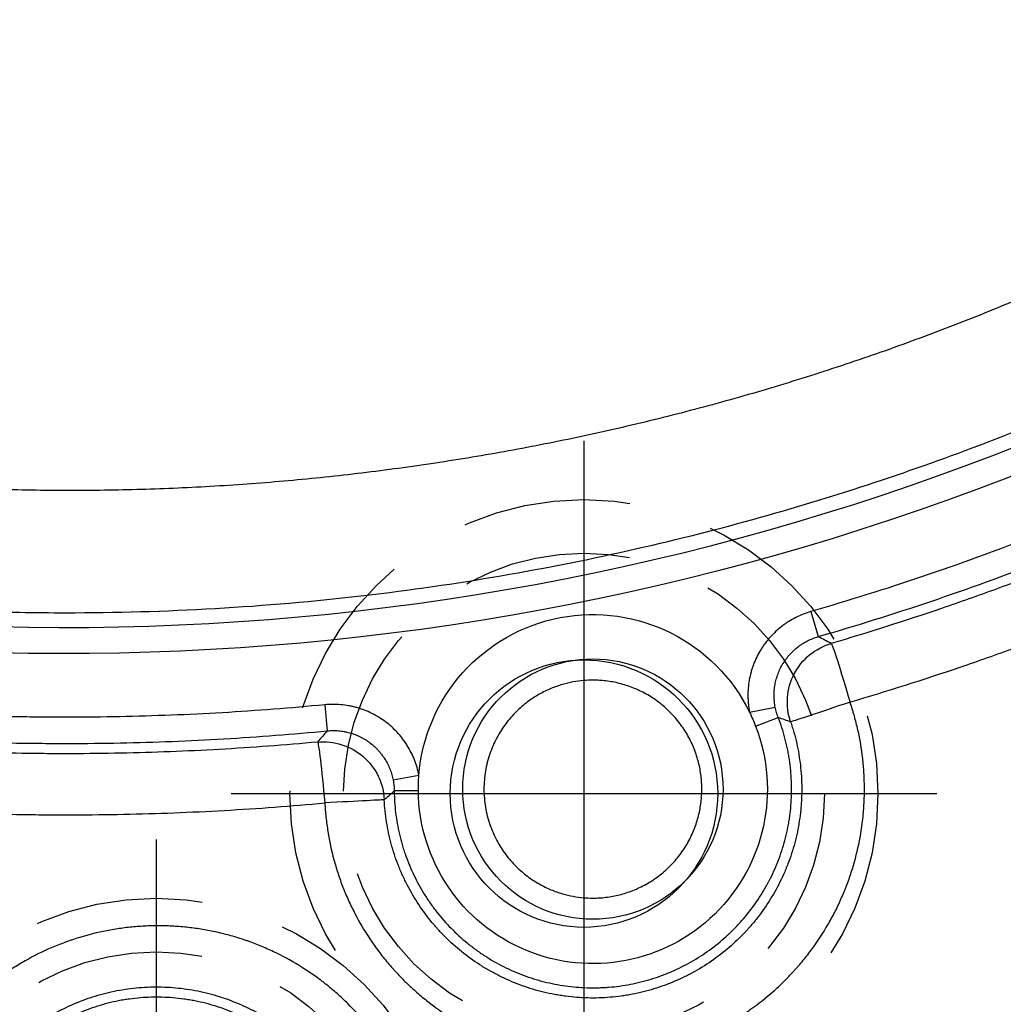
# Model space of a CAD drawing. Extents: x 2651 to 7771, y -1163 to 1075.
# Tile 320 of 490: x 5264 to 5279, y 88 to 102. Entities that reach past the tile are written whole.
import ezdxf

# ---------------------------------------------------------------- set-up
doc = ezdxf.new("R2010")
doc.units = 0
doc.header["$LTSCALE"] = 10
doc.linetypes.add('CENTER', pattern=[2, 1.25, -0.25, 0.25, -0.25])
doc.linetypes.add('HIDDEN', pattern=[0.375, 0.25, -0.125])
doc.layers.get('0').update_dxf_attribs({"linetype": 'CONTINUOUS'})
doc.layers.get('Defpoints').update_dxf_attribs({"linetype": 'CONTINUOUS'})
for name, color, linetype in [('1', 7, 'CONTINUOUS'), ('CEN', 1, 'CENTER'), ('DIM', 3, 'CONTINUOUS'), ('HIDDEN', 6, 'HIDDEN'), ('PART', 7, 'CONTINUOUS')]:
    doc.layers.add(name, color=color, linetype=linetype)
doc.styles.get("Standard").update_dxf_attribs({"font": 'romans.shx'})
doc.dimstyles.new('MM& INCH5', dxfattribs={"dimtxt": 5, "dimasz": 2.5, "dimexe": 1, "dimexo": 0.5, "dimtad": 0, "dimrnd": 1.38778e-17, "dimzin": 9, "dimdsep": 46, "dimtxsty": 'Standard', "dimblk": 'CLOSED', "dimcen": 0, "dimclrd": 3, "dimclre": 3, "dimclrt": 3, "dimazin": 2, "dimtfac": 0.75, "dimtofl": 0, "dimtmove": 0, "dimatfit": 3, "dimfxl": 0, "dimtolj": 1, "dimarcsym": 0})

# ---------------------------------------------------------------- blocks, each defined once
blk = doc.blocks.new('DFSF')
at = {"layer": '1', "color": 252, "linetype": 'Continuous'}
for p, q in [((1274.767, 525.024), (1274.875, 524.651)), ((1267.55, 523.64), (1267.587, 523.253)), ((1273.857, 523.528), (1274.238, 523.604)), ((1273.946, 523.323), (1274.282, 523.453)), ((1268.947, 522.592), (1268.566, 522.52)), ((1268.939, 522.363), (1268.581, 522.36))]:
    blk.add_line(p, q, dxfattribs=at)
at = {"layer": '1', "color": 7, "linetype": 'Continuous'}
blk.add_circle((1271.53, 522.388), 1.932, dxfattribs=at)
at = {"layer": '1', "color": 252, "linetype": 'Continuous'}
blk.add_arc((1263.706, 563.151), 38.363, 263.8121, 306.4003, dxfattribs=at)
at = {"layer": '1', "color": 110, "linetype": 'Continuous', "extrusion": (0, 0, -1)}
blk.add_arc((-1263.706, 563.151), 38.752, 233.5997, 276.1879, dxfattribs=at)
at = {"layer": '1', "color": 252, "linetype": 'Continuous', "extrusion": (0, 0, -1)}
blk.add_arc((-1263.706, 563.151), 38.752, 233.5997, 276.1879, dxfattribs=at)
at = {"layer": '1', "color": 7, "linetype": 'Continuous', "extrusion": (0, 0, -1)}
for start, end in [(4.5224, 153.889), (153.889, 158.8465), (158.8465, 359.4518), (359.4518, 4.5224)]:
    blk.add_arc((-1271.53, 522.388), 2.591, start, end, dxfattribs=at)
at = {"layer": '1', "color": 252, "linetype": 'Continuous', "extrusion": (0, 0, -1)}
for centre, major_axis, ratio, start_param, end_param in [((1275.324, 523.68), (-0.417, -0.805), 0.99992, 0.764342, 2.377246), ((1275.324, 523.68), (-0.256, 0.87), 0.025112, 0.008729, 1.578189), ((1275.324, 523.68), (0.858, 0.292), 0.00844, 1.546014, 3.132866), ((1267.527, 522.184), (-0.686, 0.593), 0.999921, 0.764602, 2.376995), ((1267.527, 522.184), (0.084, -0.903), 0.026064, 3.150322, 4.714819), ((1267.527, 522.184), (-0.906, -0.046), 0.001337, 3.150319, 4.686243)]:
    blk.add_ellipse(centre, major_axis=major_axis, ratio=ratio, start_param=start_param, end_param=end_param, dxfattribs=at)
at = {"layer": '1', "color": 252, "linetype": 'Continuous'}
blk.add_rational_spline([(1284.673, 533.438), (1277.367, 528.298), (1268.718, 526.067), (1259.838, 527.033)], [1, 0.957088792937, 0.957088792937, 1], degree=3, dxfattribs=at)
for points, knots in [([(1259.595, 525.23), (1260.05, 525.185), (1260.961, 525.096), (1262.333, 525.024), (1264.725, 524.979), (1268.034, 525.171), (1272.093, 525.867), (1275.748, 526.892), (1278.989, 528.143), (1281.817, 529.532), (1284.259, 530.962), (1285.709, 531.992), (1286.39, 532.475)], [0, 0, 0, 0, 0.048349, 0.096698, 0.145048, 0.301095, 0.445844, 0.579291, 0.701434, 0.812268, 0.911791, 1, 1, 1, 1]), ([(1287.156, 531.114), (1286.689, 530.773), (1285.74, 530.11), (1284.765, 529.49), (1284.146, 529.116), (1284.022, 529.041), (1283.773, 528.894), (1283.648, 528.821), (1283.271, 528.605), (1283.019, 528.463), (1282.258, 528.047), (1281.745, 527.781), (1280.967, 527.398), (1280.706, 527.273), (1280.312, 527.09), (1280.181, 527.03), (1279.917, 526.911), (1279.256, 526.617), (1278.054, 526.121), (1276.426, 525.531), (1275.322, 525.185), (1274.767, 525.024)], [0, 0, 0, 0, 0.125, 0.25, 0.25, 0.28125, 0.28125, 0.3125, 0.3125, 0.375, 0.375, 0.5, 0.5, 0.5625, 0.5625, 0.59375, 0.59375, 0.625, 0.75, 0.875, 1, 1, 1, 1]), ([(1275.347, 523.68), (1275.897, 523.842), (1276.443, 524.015), (1277.256, 524.292), (1277.526, 524.387), (1277.863, 524.509), (1277.93, 524.534), (1278.065, 524.584), (1278.266, 524.659), (1279.002, 524.94), (1279.664, 525.212), (1280.451, 525.556), (1280.843, 525.732), (1281.297, 525.944), (1281.491, 526.037), (1281.62, 526.099), (1281.684, 526.13), (1282.264, 526.412), (1283.282, 526.935), (1284.774, 527.781), (1285.744, 528.386), (1286.463, 528.855), (1286.701, 529.014), (1287.056, 529.257), (1287.174, 529.338), (1287.409, 529.502), (1287.526, 529.585), (1287.643, 529.668)], [0, 0, 0, 0, 0.125, 0.125, 0.1875, 0.1875, 0.203125, 0.203125, 0.21875, 0.25, 0.375, 0.375, 0.4375, 0.46875, 0.484375, 0.484375, 0.5, 0.5, 0.625, 0.75, 0.875, 0.875, 0.9375, 0.9375, 0.96875, 0.96875, 1, 1, 1, 1]), ([(1274.767, 525.024), (1274.728, 525.013), (1274.652, 524.987), (1274.543, 524.938), (1274.473, 524.898), (1274.422, 524.867), (1274.405, 524.855), (1274.38, 524.838), (1274.372, 524.832), (1274.356, 524.82), (1274.316, 524.79), (1274.247, 524.732), (1274.163, 524.647), (1274.112, 524.585), (1274.082, 524.545), (1274.076, 524.537), (1274.064, 524.52), (1274.059, 524.512), (1274.042, 524.487), (1274.009, 524.436), (1273.961, 524.349), (1273.93, 524.275), (1273.908, 524.219), (1273.899, 524.191), (1273.889, 524.162), (1273.884, 524.143), (1273.881, 524.133), (1273.868, 524.084), (1273.85, 524.006), (1273.834, 523.887), (1273.832, 523.808), (1273.832, 523.747), (1273.833, 523.727), (1273.834, 523.697), (1273.835, 523.687), (1273.837, 523.667), (1273.841, 523.617), (1273.849, 523.567), (1273.857, 523.528)], [0, 0, 0, 0, 0.0625, 0.125, 0.1875, 0.1875, 0.21875, 0.21875, 0.234375, 0.234375, 0.25, 0.3125, 0.375, 0.4375, 0.4375, 0.453125, 0.453125, 0.46875, 0.46875, 0.5, 0.5625, 0.625, 0.625, 0.65625, 0.671875, 0.671875, 0.6875, 0.6875, 0.75, 0.8125, 0.875, 0.875, 0.90625, 0.90625, 0.921875, 0.921875, 0.9375, 1, 1, 1, 1]), ([(1267.55, 523.64), (1267.044, 523.591), (1266.03, 523.512), (1265.015, 523.473), (1264.254, 523.458), (1263.999, 523.455), (1263.618, 523.455), (1263.491, 523.455), (1263.237, 523.457), (1262.601, 523.466), (1261.967, 523.49), (1261.459, 523.519)], [0, 0, 0, 0, 0.25, 0.5, 0.5, 0.625, 0.625, 0.6875, 0.6875, 0.75, 1, 1, 1, 1]), ([(1268.947, 522.592), (1268.94, 522.631), (1268.931, 522.67), (1268.914, 522.728), (1268.908, 522.747), (1268.899, 522.775), (1268.895, 522.785), (1268.888, 522.804), (1268.871, 522.851), (1268.834, 522.933), (1268.776, 523.037), (1268.731, 523.102), (1268.7, 523.142), (1268.694, 523.15), (1268.682, 523.166), (1268.675, 523.174), (1268.656, 523.197), (1268.616, 523.242), (1268.545, 523.312), (1268.454, 523.388), (1268.387, 523.433), (1268.344, 523.46), (1268.336, 523.465), (1268.318, 523.475), (1268.292, 523.49), (1268.23, 523.522), (1268.139, 523.562), (1268.064, 523.587), (1268.006, 523.603), (1267.987, 523.608), (1267.957, 523.615), (1267.947, 523.617), (1267.928, 523.621), (1267.878, 523.631), (1267.789, 523.643), (1267.67, 523.648), (1267.59, 523.644), (1267.55, 523.64)], [0, 0, 0, 0, 0.0625, 0.0625, 0.09375, 0.09375, 0.109375, 0.109375, 0.125, 0.1875, 0.25, 0.3125, 0.3125, 0.328125, 0.328125, 0.34375, 0.34375, 0.375, 0.4375, 0.5, 0.5625, 0.5625, 0.578125, 0.578125, 0.59375, 0.625, 0.6875, 0.75, 0.75, 0.78125, 0.78125, 0.796875, 0.796875, 0.8125, 0.875, 0.9375, 1, 1, 1, 1]), ([(1267.551, 522.184), (1267.555, 522.112), (1267.566, 521.969), (1267.585, 521.827), (1267.618, 521.616), (1267.663, 521.408), (1267.745, 521.135), (1267.793, 521), (1267.826, 520.917), (1267.832, 520.9), (1267.846, 520.867), (1267.853, 520.85), (1267.873, 520.8), (1267.917, 520.702), (1268.026, 520.477), (1268.134, 520.293), (1268.252, 520.115), (1268.333, 519.999), (1268.421, 519.886), (1268.49, 519.804), (1268.513, 519.776), (1268.549, 519.736), (1268.561, 519.722), (1268.585, 519.695), (1268.645, 519.629), (1268.758, 519.514), (1268.915, 519.369), (1269.024, 519.278), (1269.192, 519.147), (1269.308, 519.065), (1269.46, 518.97), (1269.506, 518.942), (1269.552, 518.915), (1269.584, 518.898), (1269.599, 518.889), (1269.678, 518.845), (1269.805, 518.779), (1270, 518.691), (1270.265, 518.588), (1270.469, 518.527), (1270.677, 518.476), (1270.747, 518.461), (1270.836, 518.445), (1270.853, 518.442), (1270.889, 518.436), (1270.907, 518.433), (1270.96, 518.424), (1271.137, 518.398), (1271.315, 518.385), (1271.599, 518.378), (1271.741, 518.382), (1271.954, 518.399), (1272.025, 518.407), (1272.132, 518.422), (1272.167, 518.427), (1272.22, 518.436), (1272.238, 518.439), (1272.273, 518.445), (1272.362, 518.461), (1272.519, 518.496), (1272.656, 518.534), (1272.86, 518.596), (1272.993, 518.645), (1273.19, 518.729), (1273.255, 518.758), (1273.351, 518.805), (1273.399, 518.83), (1273.447, 518.855), (1273.478, 518.872), (1273.494, 518.881), (1273.572, 518.925), (1273.696, 518.998), (1273.814, 519.078), (1273.988, 519.201), (1274.099, 519.289), (1274.259, 519.43), (1274.364, 519.527), (1274.463, 519.631), (1274.524, 519.697), (1274.536, 519.71), (1274.56, 519.737), (1274.595, 519.778), (1274.676, 519.874), (1274.742, 519.958), (1274.868, 520.13), (1274.946, 520.249), (1275.053, 520.434), (1275.122, 520.558), (1275.184, 520.687), (1275.227, 520.786), (1275.242, 520.819), (1275.262, 520.868), (1275.269, 520.885), (1275.282, 520.918), (1275.315, 521.002), (1275.345, 521.086), (1275.411, 521.29), (1275.447, 521.427), (1275.506, 521.705), (1275.527, 521.846), (1275.545, 522.024), (1275.55, 522.078), (1275.553, 522.132), (1275.555, 522.168), (1275.556, 522.186), (1275.561, 522.275), (1275.563, 522.419), (1275.556, 522.632), (1275.531, 522.916), (1275.496, 523.126), (1275.449, 523.335), (1275.431, 523.405), (1275.407, 523.491), (1275.402, 523.508), (1275.391, 523.543), (1275.376, 523.595), (1275.359, 523.646), (1275.347, 523.68)], [0, 0, 0, 0, 0.015625, 0.03125, 0.03125, 0.0625, 0.078125, 0.09375, 0.09375, 0.097656, 0.097656, 0.101562, 0.101562, 0.109375, 0.125, 0.15625, 0.15625, 0.171875, 0.1875, 0.1875, 0.195312, 0.195312, 0.199219, 0.199219, 0.203125, 0.21875, 0.234375, 0.25, 0.25, 0.28125, 0.28125, 0.289062, 0.292969, 0.292969, 0.296875, 0.296875, 0.3125, 0.328125, 0.34375, 0.375, 0.375, 0.390625, 0.390625, 0.394531, 0.394531, 0.398437, 0.398437, 0.40625, 0.4375, 0.4375, 0.46875, 0.46875, 0.484375, 0.484375, 0.492187, 0.492187, 0.496094, 0.496094, 0.5, 0.515625, 0.53125, 0.53125, 0.5625, 0.5625, 0.578125, 0.578125, 0.585937, 0.589844, 0.589844, 0.59375, 0.59375, 0.609375, 0.625, 0.625, 0.65625, 0.65625, 0.671875, 0.6875, 0.6875, 0.691406, 0.691406, 0.695312, 0.703125, 0.71875, 0.71875, 0.75, 0.75, 0.765625, 0.78125, 0.78125, 0.789062, 0.789062, 0.792969, 0.792969, 0.796875, 0.8125, 0.8125, 0.84375, 0.84375, 0.875, 0.875, 0.882812, 0.886719, 0.886719, 0.890625, 0.890625, 0.90625, 0.921875, 0.9375, 0.96875, 0.96875, 0.984375, 0.984375, 0.988281, 0.988281, 0.992188, 1, 1, 1, 1]), ([(1261.57, 522.063), (1262.069, 522.036), (1262.567, 522.019), (1263.191, 522.009), (1263.316, 522.008), (1263.565, 522.006), (1263.69, 522.006), (1264.065, 522.007), (1264.813, 522.015), (1266.059, 522.063), (1267.054, 522.137), (1267.551, 522.184)], [0, 0, 0, 0, 0.25, 0.25, 0.3125, 0.3125, 0.375, 0.375, 0.5, 0.75, 1, 1, 1, 1]), ([(1269.021, 515.64), (1269.034, 515.712), (1269.045, 515.784), (1269.056, 515.874), (1269.058, 515.892), (1269.062, 515.928), (1269.064, 515.946), (1269.069, 516), (1269.072, 516.036), (1269.085, 516.217), (1269.087, 516.361), (1269.079, 516.576), (1269.07, 516.719), (1269.044, 516.932), (1269.019, 517.074), (1268.998, 517.181), (1268.99, 517.216), (1268.978, 517.269), (1268.974, 517.287), (1268.965, 517.322), (1268.925, 517.48), (1268.876, 517.635), (1268.8, 517.836), (1268.746, 517.969), (1268.654, 518.163), (1268.585, 518.29), (1268.531, 518.384), (1268.504, 518.43), (1268.475, 518.476), (1268.455, 518.507), (1268.406, 518.583), (1268.314, 518.717), (1268.226, 518.831), (1268.09, 518.998), (1267.993, 519.104), (1267.84, 519.255), (1267.735, 519.353), (1267.624, 519.446), (1267.553, 519.502), (1267.539, 519.514), (1267.51, 519.536), (1267.467, 519.569), (1267.364, 519.643), (1267.155, 519.783), (1266.967, 519.888), (1266.774, 519.983), (1266.643, 520.042), (1266.509, 520.095), (1266.424, 520.126), (1266.407, 520.132), (1266.373, 520.144), (1266.356, 520.15), (1266.304, 520.167), (1266.2, 520.2), (1266.096, 520.228), (1265.956, 520.262), (1265.816, 520.292), (1265.604, 520.326), (1265.39, 520.349), (1265.246, 520.356), (1265.137, 520.359), (1265.101, 520.359), (1265.047, 520.359), (1265.029, 520.359), (1264.992, 520.358), (1264.902, 520.356), (1264.739, 520.347), (1264.525, 520.323), (1264.243, 520.276), (1264.034, 520.224), (1263.861, 520.171), (1263.81, 520.154), (1263.758, 520.136), (1263.724, 520.124), (1263.707, 520.118), (1263.622, 520.087), (1263.555, 520.06), (1263.356, 519.974), (1263.163, 519.878), (1262.918, 519.73), (1262.739, 519.609), (1262.624, 519.522), (1262.553, 519.465), (1262.539, 519.454), (1262.511, 519.431), (1262.47, 519.396), (1262.32, 519.265), (1262.193, 519.138), (1262.049, 518.978), (1261.956, 518.869), (1261.825, 518.698), (1261.744, 518.579), (1261.685, 518.487), (1261.666, 518.457), (1261.628, 518.394), (1261.573, 518.3), (1261.489, 518.141), (1261.428, 518.011), (1261.342, 517.814), (1261.293, 517.679), (1261.228, 517.474), (1261.209, 517.404), (1261.182, 517.299), (1261.174, 517.264), (1261.162, 517.211), (1261.158, 517.193), (1261.151, 517.158), (1261.133, 517.069), (1261.106, 516.908), (1261.073, 516.623), (1261.067, 516.408), (1261.071, 516.192), (1261.078, 516.049), (1261.093, 515.905), (1261.103, 515.833)], [0, 0, 0, 0, 0.015625, 0.015625, 0.019531, 0.019531, 0.023438, 0.023438, 0.03125, 0.03125, 0.0625, 0.0625, 0.078125, 0.09375, 0.109375, 0.109375, 0.117188, 0.117188, 0.121094, 0.121094, 0.125, 0.15625, 0.15625, 0.171875, 0.1875, 0.203125, 0.203125, 0.210938, 0.214844, 0.214844, 0.21875, 0.234375, 0.25, 0.25, 0.28125, 0.28125, 0.296875, 0.3125, 0.3125, 0.316406, 0.316406, 0.320313, 0.328125, 0.34375, 0.375, 0.375, 0.390625, 0.40625, 0.40625, 0.410156, 0.410156, 0.414063, 0.414063, 0.421875, 0.4375, 0.4375, 0.453125, 0.46875, 0.484375, 0.5, 0.5, 0.507813, 0.507813, 0.511719, 0.511719, 0.515625, 0.53125, 0.546875, 0.5625, 0.59375, 0.59375, 0.601563, 0.605469, 0.605469, 0.609375, 0.609375, 0.625, 0.625, 0.65625, 0.671875, 0.6875, 0.703125, 0.703125, 0.707031, 0.707031, 0.710938, 0.71875, 0.75, 0.75, 0.765625, 0.78125, 0.796875, 0.796875, 0.804688, 0.804688, 0.8125, 0.828125, 0.84375, 0.84375, 0.875, 0.875, 0.890625, 0.890625, 0.898438, 0.898438, 0.902344, 0.902344, 0.90625, 0.921875, 0.9375, 0.96875, 0.96875, 0.984375, 1, 1, 1, 1])]:
    blk.add_open_spline(points, degree=3, knots=knots, dxfattribs=at)
at = {"layer": '1', "color": 7, "linetype": 'Continuous'}
for points, knots in [([(1274.875, 524.651), (1275.436, 524.813), (1276.55, 525.163), (1278.195, 525.759), (1279.273, 526.204), (1279.942, 526.497), (1280.076, 526.556), (1280.342, 526.677), (1280.475, 526.737), (1280.872, 526.922), (1281.136, 527.048), (1281.922, 527.434), (1282.44, 527.703), (1283.208, 528.124), (1283.463, 528.267), (1283.843, 528.485), (1283.969, 528.559), (1284.221, 528.707), (1284.847, 529.082), (1285.956, 529.787), (1286.914, 530.456), (1287.385, 530.801)], [0, 0, 0, 0, 0.125, 0.25, 0.375, 0.375, 0.40625, 0.40625, 0.4375, 0.4375, 0.5, 0.5, 0.625, 0.625, 0.6875, 0.6875, 0.71875, 0.71875, 0.75, 0.875, 1, 1, 1, 1]), ([(1287.339, 530.584), (1287.107, 530.416), (1286.873, 530.25), (1286.579, 530.046), (1286.52, 530.005), (1286.401, 529.924), (1286.224, 529.803), (1285.57, 529.365), (1284.482, 528.677), (1282.995, 527.823), (1281.979, 527.296), (1281.336, 526.98), (1281.207, 526.918), (1280.949, 526.794), (1280.56, 526.611), (1280.169, 526.433), (1279.383, 526.088), (1278.854, 525.868), (1278.187, 525.608), (1278.053, 525.557), (1277.785, 525.456), (1277.651, 525.406), (1277.247, 525.259), (1276.977, 525.163), (1276.164, 524.885), (1275.618, 524.712), (1275.068, 524.55)], [0, 0, 0, 0, 0.0625, 0.0625, 0.078125, 0.078125, 0.09375, 0.125, 0.25, 0.375, 0.5, 0.5, 0.53125, 0.53125, 0.5625, 0.625, 0.625, 0.75, 0.75, 0.78125, 0.78125, 0.8125, 0.8125, 0.875, 0.875, 1, 1, 1, 1]), ([(1274.238, 523.604), (1274.232, 523.631), (1274.228, 523.659), (1274.224, 523.694), (1274.224, 523.701), (1274.223, 523.715), (1274.222, 523.722), (1274.221, 523.743), (1274.22, 523.785), (1274.222, 523.855), (1274.233, 523.938), (1274.245, 523.993), (1274.255, 524.027), (1274.257, 524.034), (1274.261, 524.047), (1274.267, 524.068), (1274.283, 524.114), (1274.311, 524.178), (1274.338, 524.227), (1274.36, 524.263), (1274.367, 524.275), (1274.383, 524.298), (1274.391, 524.31), (1274.416, 524.344), (1274.452, 524.387), (1274.511, 524.447), (1274.554, 524.483), (1274.582, 524.504), (1274.587, 524.508), (1274.599, 524.517), (1274.604, 524.521), (1274.622, 524.533), (1274.657, 524.556), (1274.718, 524.59), (1274.794, 524.625), (1274.848, 524.643), (1274.875, 524.651)], [0, 0, 0, 0, 0.0625, 0.0625, 0.078125, 0.078125, 0.09375, 0.09375, 0.125, 0.1875, 0.25, 0.3125, 0.3125, 0.328125, 0.328125, 0.34375, 0.375, 0.4375, 0.5, 0.5, 0.53125, 0.53125, 0.5625, 0.5625, 0.625, 0.6875, 0.75, 0.75, 0.765625, 0.765625, 0.78125, 0.78125, 0.8125, 0.875, 0.9375, 1, 1, 1, 1]), ([(1274.282, 523.453), (1274.272, 523.477), (1274.264, 523.502), (1274.249, 523.552), (1274.243, 523.578), (1274.238, 523.604)], [0, 0, 0, 0, 0.5, 0.5, 1, 1, 1, 1]), ([(1268.581, 522.36), (1268.582, 522.251), (1268.589, 522.144), (1268.615, 521.93), (1268.634, 521.825), (1268.67, 521.668), (1268.69, 521.59), (1268.714, 521.512), (1268.727, 521.473), (1268.731, 521.46), (1268.74, 521.435), (1268.779, 521.319), (1268.826, 521.208), (1268.918, 521.014), (1268.97, 520.92), (1269.055, 520.783), (1269.085, 520.738), (1269.132, 520.672), (1269.148, 520.65), (1269.18, 520.606), (1269.262, 520.499), (1269.351, 520.398), (1269.501, 520.245), (1269.58, 520.173), (1269.705, 520.071), (1269.747, 520.038), (1269.802, 519.998), (1269.813, 519.99), (1269.835, 519.975), (1269.846, 519.967), (1269.879, 519.944), (1269.992, 519.869), (1270.201, 519.748), (1270.397, 519.663), (1270.548, 519.606), (1270.599, 519.589), (1270.677, 519.565), (1270.702, 519.557), (1270.742, 519.546), (1270.755, 519.542), (1270.781, 519.535), (1270.899, 519.505), (1271.017, 519.481), (1271.229, 519.452), (1271.336, 519.443), (1271.497, 519.438), (1271.551, 519.438), (1271.632, 519.44), (1271.672, 519.442), (1271.713, 519.444), (1271.74, 519.446), (1271.753, 519.447), (1271.875, 519.456), (1272.088, 519.485), (1272.295, 519.537), (1272.449, 519.584), (1272.5, 519.602), (1272.576, 519.63), (1272.614, 519.644), (1272.651, 519.659), (1272.676, 519.67), (1272.689, 519.675), (1272.801, 519.724), (1272.897, 519.772), (1273.083, 519.878), (1273.173, 519.936), (1273.347, 520.061), (1273.431, 520.129), (1273.521, 520.211), (1273.531, 520.22), (1273.551, 520.238), (1273.58, 520.266), (1273.648, 520.333), (1273.703, 520.391), (1273.809, 520.512), (1273.876, 520.596), (1274, 520.77), (1274.057, 520.861), (1274.116, 520.968), (1274.123, 520.98), (1274.135, 521.004), (1274.142, 521.016), (1274.161, 521.052), (1274.197, 521.124), (1274.23, 521.198), (1274.292, 521.346), (1274.328, 521.447), (1274.389, 521.652), (1274.414, 521.757), (1274.436, 521.876), (1274.438, 521.89), (1274.442, 521.916), (1274.445, 521.93), (1274.451, 521.97), (1274.462, 522.051), (1274.47, 522.131), (1274.481, 522.292), (1274.482, 522.399), (1274.474, 522.612), (1274.464, 522.719), (1274.444, 522.853), (1274.439, 522.879), (1274.432, 522.919), (1274.43, 522.933), (1274.424, 522.959), (1274.411, 523.026), (1274.396, 523.092), (1274.354, 523.248), (1274.321, 523.351), (1274.282, 523.453)], [0, 0, 0, 0, 0.03125, 0.03125, 0.0625, 0.0625, 0.078125, 0.085938, 0.085938, 0.089844, 0.089844, 0.09375, 0.125, 0.125, 0.15625, 0.15625, 0.171875, 0.171875, 0.179688, 0.179688, 0.1875, 0.21875, 0.21875, 0.25, 0.25, 0.265625, 0.265625, 0.269531, 0.269531, 0.273438, 0.273438, 0.28125, 0.3125, 0.34375, 0.34375, 0.359375, 0.359375, 0.367188, 0.367188, 0.371094, 0.371094, 0.375, 0.40625, 0.40625, 0.4375, 0.4375, 0.453125, 0.453125, 0.460938, 0.464844, 0.464844, 0.46875, 0.46875, 0.5, 0.53125, 0.53125, 0.546875, 0.546875, 0.554688, 0.558594, 0.558594, 0.5625, 0.5625, 0.59375, 0.59375, 0.625, 0.625, 0.65625, 0.65625, 0.660156, 0.660156, 0.664063, 0.671875, 0.6875, 0.6875, 0.71875, 0.71875, 0.75, 0.75, 0.753906, 0.753906, 0.757813, 0.757813, 0.765625, 0.78125, 0.78125, 0.8125, 0.8125, 0.84375, 0.84375, 0.847656, 0.847656, 0.851563, 0.851563, 0.859375, 0.875, 0.875, 0.90625, 0.90625, 0.9375, 0.9375, 0.945312, 0.945312, 0.949219, 0.949219, 0.953125, 0.96875, 0.96875, 1, 1, 1, 1]), ([(1267.587, 523.253), (1267.615, 523.256), (1267.671, 523.259), (1267.755, 523.255), (1267.81, 523.248), (1267.845, 523.242), (1267.852, 523.24), (1267.866, 523.237), (1267.872, 523.236), (1267.893, 523.231), (1267.934, 523.221), (1268, 523.199), (1268.051, 523.176), (1268.088, 523.158), (1268.101, 523.151), (1268.125, 523.138), (1268.138, 523.131), (1268.174, 523.109), (1268.22, 523.077), (1268.284, 523.024), (1268.324, 522.985), (1268.352, 522.954), (1268.361, 522.943), (1268.375, 522.927), (1268.379, 522.921), (1268.388, 522.91), (1268.41, 522.883), (1268.445, 522.831), (1268.486, 522.758), (1268.509, 522.707), (1268.524, 522.668), (1268.529, 522.655), (1268.538, 522.628), (1268.551, 522.588), (1268.56, 522.547), (1268.566, 522.52)], [0, 0, 0, 0, 0.0625, 0.125, 0.1875, 0.1875, 0.203125, 0.203125, 0.21875, 0.21875, 0.25, 0.3125, 0.375, 0.375, 0.40625, 0.40625, 0.4375, 0.4375, 0.5, 0.5625, 0.625, 0.625, 0.65625, 0.65625, 0.671875, 0.671875, 0.6875, 0.75, 0.8125, 0.875, 0.875, 0.90625, 0.90625, 0.9375, 1, 1, 1, 1]), ([(1274.465, 523.388), (1274.474, 523.361), (1274.487, 523.322), (1274.499, 523.282), (1274.507, 523.255), (1274.511, 523.242), (1274.53, 523.175), (1274.544, 523.121), (1274.58, 522.959), (1274.598, 522.85), (1274.623, 522.632), (1274.63, 522.522), (1274.631, 522.356), (1274.63, 522.301), (1274.627, 522.231), (1274.626, 522.217), (1274.625, 522.189), (1274.622, 522.148), (1274.609, 521.996), (1274.588, 521.86), (1274.543, 521.644), (1274.514, 521.538), (1274.463, 521.381), (1274.445, 521.328), (1274.42, 521.264), (1274.415, 521.251), (1274.405, 521.225), (1274.399, 521.212), (1274.383, 521.173), (1274.372, 521.148), (1274.316, 521.021), (1274.265, 520.923), (1274.155, 520.733), (1274.095, 520.641), (1273.997, 520.508), (1273.963, 520.464), (1273.91, 520.4), (1273.883, 520.368), (1273.856, 520.337), (1273.837, 520.316), (1273.828, 520.305), (1273.743, 520.213), (1273.665, 520.136), (1273.5, 519.99), (1273.413, 519.922), (1273.234, 519.795), (1273.14, 519.735), (1273.031, 519.674), (1273.019, 519.668), (1272.994, 519.654), (1272.958, 519.635), (1272.871, 519.591), (1272.796, 519.556), (1272.644, 519.492), (1272.541, 519.454), (1272.33, 519.39), (1272.223, 519.363), (1272.1, 519.34), (1272.087, 519.337), (1272.059, 519.332), (1272.018, 519.325), (1271.922, 519.311), (1271.84, 519.302), (1271.675, 519.288), (1271.565, 519.285), (1271.345, 519.29), (1271.235, 519.299), (1271.098, 519.317), (1271.07, 519.321), (1271.016, 519.33), (1270.988, 519.334), (1270.906, 519.35), (1270.852, 519.361), (1270.691, 519.4), (1270.586, 519.432), (1270.379, 519.506), (1270.277, 519.549), (1270.128, 519.621), (1270.079, 519.647), (1270.018, 519.68), (1270.006, 519.687), (1269.981, 519.701), (1269.945, 519.722), (1269.815, 519.801), (1269.702, 519.88), (1269.529, 520.016), (1269.447, 520.088), (1269.328, 520.204), (1269.289, 520.243), (1269.242, 520.294), (1269.233, 520.304), (1269.214, 520.325), (1269.205, 520.336), (1269.177, 520.367), (1269.159, 520.388), (1269.071, 520.495), (1269.005, 520.584), (1268.884, 520.767), (1268.828, 520.862), (1268.752, 521.008), (1268.728, 521.058), (1268.693, 521.134), (1268.682, 521.159), (1268.666, 521.198), (1268.661, 521.211), (1268.65, 521.237), (1268.604, 521.353), (1268.565, 521.471), (1268.508, 521.683), (1268.485, 521.791), (1268.45, 522.009), (1268.439, 522.119), (1268.433, 522.23)], [0, 0, 0, 0, 0.007812, 0.011719, 0.011719, 0.015625, 0.015625, 0.03125, 0.03125, 0.0625, 0.0625, 0.09375, 0.09375, 0.109375, 0.109375, 0.113281, 0.113281, 0.117187, 0.125, 0.15625, 0.15625, 0.1875, 0.1875, 0.203125, 0.203125, 0.207031, 0.207031, 0.210937, 0.210937, 0.21875, 0.21875, 0.25, 0.25, 0.28125, 0.28125, 0.296875, 0.296875, 0.304687, 0.308594, 0.308594, 0.3125, 0.3125, 0.34375, 0.34375, 0.375, 0.375, 0.40625, 0.40625, 0.410156, 0.410156, 0.414062, 0.421875, 0.4375, 0.4375, 0.46875, 0.46875, 0.5, 0.5, 0.503906, 0.503906, 0.507812, 0.515625, 0.53125, 0.53125, 0.5625, 0.5625, 0.59375, 0.59375, 0.601562, 0.601562, 0.609375, 0.609375, 0.625, 0.625, 0.65625, 0.65625, 0.6875, 0.6875, 0.703125, 0.703125, 0.707031, 0.707031, 0.710938, 0.71875, 0.75, 0.75, 0.78125, 0.78125, 0.796875, 0.796875, 0.800781, 0.800781, 0.804688, 0.804688, 0.8125, 0.8125, 0.84375, 0.84375, 0.875, 0.875, 0.890625, 0.890625, 0.898438, 0.898438, 0.902344, 0.902344, 0.90625, 0.9375, 0.9375, 0.96875, 0.96875, 1, 1, 1, 1]), ([(1261.437, 523.131), (1261.949, 523.102), (1262.462, 523.082), (1263.104, 523.07), (1263.232, 523.069), (1263.489, 523.066), (1263.617, 523.066), (1264.002, 523.066), (1264.259, 523.069), (1265.028, 523.084), (1266.053, 523.124), (1267.076, 523.204), (1267.587, 523.253)], [0, 0, 0, 0, 0.25, 0.25, 0.3125, 0.3125, 0.375, 0.375, 0.5, 0.5, 0.75, 1, 1, 1, 1]), ([(1267.443, 523.087), (1266.957, 523.041), (1265.984, 522.968), (1265.009, 522.931), (1264.278, 522.916), (1264.034, 522.913), (1263.668, 522.913), (1263.546, 522.913), (1263.302, 522.915), (1262.691, 522.922), (1262.082, 522.942), (1261.594, 522.968)], [0, 0, 0, 0, 0.25, 0.5, 0.5, 0.625, 0.625, 0.6875, 0.6875, 0.75, 1, 1, 1, 1]), ([(1268.566, 522.52), (1268.571, 522.493), (1268.574, 522.467), (1268.58, 522.413), (1268.581, 522.387), (1268.581, 522.36)], [0, 0, 0, 0, 0.5, 0.5, 1, 1, 1, 1]), ([(1261.978, 515.95), (1261.963, 516.061), (1261.955, 516.173), (1261.95, 516.395), (1261.954, 516.506), (1261.973, 516.727), (1261.988, 516.837), (1262.015, 516.975), (1262.021, 517.003), (1262.033, 517.058), (1262.053, 517.139), (1262.106, 517.327), (1262.164, 517.483), (1262.252, 517.687), (1262.302, 517.786), (1262.371, 517.908), (1262.385, 517.932), (1262.414, 517.98), (1262.429, 518.004), (1262.474, 518.075), (1262.506, 518.121), (1262.603, 518.256), (1262.673, 518.343), (1262.821, 518.508), (1262.9, 518.586), (1263.004, 518.679), (1263.036, 518.707), (1263.068, 518.734), (1263.09, 518.752), (1263.101, 518.761), (1263.155, 518.805), (1263.2, 518.839), (1263.336, 518.936), (1263.429, 518.996), (1263.622, 519.105), (1263.722, 519.154), (1263.875, 519.221), (1263.927, 519.241), (1263.993, 519.266), (1264.007, 519.271), (1264.033, 519.28), (1264.073, 519.294), (1264.219, 519.341), (1264.354, 519.375), (1264.571, 519.417), (1264.681, 519.432), (1264.848, 519.446), (1264.904, 519.449), (1264.974, 519.451), (1264.988, 519.452), (1265.016, 519.452), (1265.03, 519.452), (1265.072, 519.452), (1265.1, 519.452), (1265.24, 519.449), (1265.461, 519.431), (1265.679, 519.391), (1265.841, 519.351), (1265.895, 519.336), (1265.976, 519.312), (1266.002, 519.304), (1266.042, 519.29), (1266.056, 519.286), (1266.082, 519.277), (1266.201, 519.234), (1266.316, 519.186), (1266.516, 519.088), (1266.612, 519.034), (1266.754, 518.945), (1266.8, 518.914), (1266.868, 518.866), (1266.902, 518.841), (1266.936, 518.815), (1266.958, 518.798), (1266.969, 518.79), (1267.068, 518.711), (1267.151, 518.637), (1267.31, 518.481), (1267.384, 518.399), (1267.525, 518.227), (1267.591, 518.137), (1267.66, 518.031), (1267.667, 518.019), (1267.682, 517.996), (1267.704, 517.96), (1267.754, 517.876), (1267.794, 517.802), (1267.869, 517.654), (1267.914, 517.552), (1267.993, 517.344), (1268.027, 517.238), (1268.058, 517.116), (1268.062, 517.103), (1268.068, 517.075), (1268.072, 517.062), (1268.081, 517.021), (1268.099, 516.938), (1268.113, 516.856), (1268.137, 516.691), (1268.148, 516.58), (1268.156, 516.359), (1268.154, 516.247), (1268.145, 516.108), (1268.142, 516.08), (1268.138, 516.038), (1268.137, 516.024), (1268.134, 515.996), (1268.125, 515.926), (1268.115, 515.857), (1268.105, 515.801)], [0, 0, 0, 0, 0.03125, 0.03125, 0.0625, 0.0625, 0.09375, 0.09375, 0.101563, 0.101563, 0.109375, 0.125, 0.15625, 0.15625, 0.1875, 0.1875, 0.195313, 0.195313, 0.203125, 0.203125, 0.21875, 0.21875, 0.25, 0.25, 0.28125, 0.28125, 0.289063, 0.292969, 0.292969, 0.296875, 0.296875, 0.3125, 0.3125, 0.34375, 0.34375, 0.375, 0.375, 0.390625, 0.390625, 0.394531, 0.394531, 0.398438, 0.40625, 0.4375, 0.4375, 0.46875, 0.46875, 0.484375, 0.484375, 0.488281, 0.488281, 0.492188, 0.492188, 0.5, 0.5, 0.53125, 0.5625, 0.5625, 0.578125, 0.578125, 0.585938, 0.585938, 0.589844, 0.589844, 0.59375, 0.625, 0.625, 0.65625, 0.65625, 0.671875, 0.671875, 0.679688, 0.683594, 0.683594, 0.6875, 0.6875, 0.71875, 0.71875, 0.75, 0.75, 0.78125, 0.78125, 0.785156, 0.785156, 0.789063, 0.796875, 0.8125, 0.8125, 0.84375, 0.84375, 0.875, 0.875, 0.878906, 0.878906, 0.882813, 0.882813, 0.890625, 0.90625, 0.90625, 0.9375, 0.9375, 0.96875, 0.96875, 0.976562, 0.976562, 0.980469, 0.980469, 0.984375, 1, 1, 1, 1]), ([(1267.931, 515.708), (1267.955, 515.815), (1267.972, 515.922), (1267.996, 516.136), (1268.002, 516.244), (1268.002, 516.406), (1268, 516.488), (1267.994, 516.569), (1267.991, 516.61), (1267.989, 516.624), (1267.987, 516.651), (1267.974, 516.773), (1267.954, 516.893), (1267.906, 517.104), (1267.877, 517.208), (1267.824, 517.361), (1267.805, 517.412), (1267.779, 517.475), (1267.774, 517.488), (1267.763, 517.513), (1267.747, 517.551), (1267.73, 517.588), (1267.672, 517.71), (1267.621, 517.805), (1267.508, 517.989), (1267.446, 518.077), (1267.347, 518.205), (1267.312, 518.247), (1267.267, 518.299), (1267.258, 518.309), (1267.24, 518.329), (1267.231, 518.339), (1267.203, 518.369), (1267.11, 518.468), (1266.931, 518.632), (1266.757, 518.76), (1266.621, 518.849), (1266.563, 518.884), (1266.504, 518.918), (1266.48, 518.931), (1266.469, 518.938), (1266.432, 518.957), (1266.408, 518.97), (1266.287, 519.031), (1266.188, 519.075), (1265.986, 519.15), (1265.883, 519.182), (1265.726, 519.222), (1265.673, 519.234), (1265.593, 519.25), (1265.567, 519.255), (1265.526, 519.261), (1265.513, 519.263), (1265.486, 519.268), (1265.364, 519.285), (1265.243, 519.295), (1265.028, 519.301), (1264.92, 519.298), (1264.759, 519.285), (1264.705, 519.279), (1264.624, 519.268), (1264.597, 519.264), (1264.557, 519.257), (1264.543, 519.255), (1264.516, 519.25), (1264.396, 519.227), (1264.278, 519.197), (1264.072, 519.133), (1263.971, 519.095), (1263.823, 519.031), (1263.774, 519.008), (1263.701, 518.971), (1263.665, 518.952), (1263.617, 518.926), (1263.594, 518.912), (1263.487, 518.851), (1263.397, 518.792), (1263.223, 518.664), (1263.139, 518.596), (1263.02, 518.486), (1262.962, 518.43), (1262.897, 518.361), (1262.869, 518.331), (1262.851, 518.31), (1262.842, 518.3), (1262.761, 518.208), (1262.694, 518.122), (1262.571, 517.945), (1262.515, 517.853), (1262.412, 517.664), (1262.365, 517.566), (1262.319, 517.452), (1262.314, 517.439), (1262.304, 517.414), (1262.289, 517.376), (1262.257, 517.287), (1262.233, 517.209), (1262.189, 517.053), (1262.165, 516.948), (1262.129, 516.736), (1262.117, 516.628), (1262.11, 516.506), (1262.109, 516.492), (1262.108, 516.465), (1262.106, 516.424), (1262.105, 516.329), (1262.107, 516.247), (1262.116, 516.084), (1262.128, 515.976), (1262.146, 515.868)], [0, 0, 0, 0, 0.03125, 0.03125, 0.0625, 0.0625, 0.078125, 0.085938, 0.085938, 0.089844, 0.089844, 0.09375, 0.125, 0.125, 0.15625, 0.15625, 0.171875, 0.171875, 0.175781, 0.175781, 0.179688, 0.1875, 0.1875, 0.21875, 0.21875, 0.25, 0.25, 0.265625, 0.265625, 0.269531, 0.269531, 0.273438, 0.273438, 0.28125, 0.3125, 0.34375, 0.34375, 0.359375, 0.363281, 0.363281, 0.367188, 0.367188, 0.375, 0.375, 0.40625, 0.40625, 0.4375, 0.4375, 0.453125, 0.453125, 0.460938, 0.460938, 0.464844, 0.464844, 0.46875, 0.5, 0.5, 0.53125, 0.53125, 0.546875, 0.546875, 0.554688, 0.554688, 0.558594, 0.558594, 0.5625, 0.59375, 0.59375, 0.625, 0.625, 0.640625, 0.640625, 0.648438, 0.652344, 0.65625, 0.65625, 0.6875, 0.6875, 0.71875, 0.71875, 0.734375, 0.742188, 0.746094, 0.746094, 0.75, 0.75, 0.78125, 0.78125, 0.8125, 0.8125, 0.84375, 0.84375, 0.847656, 0.847656, 0.851563, 0.859375, 0.875, 0.875, 0.90625, 0.90625, 0.9375, 0.9375, 0.941406, 0.941406, 0.945313, 0.953125, 0.96875, 0.96875, 1, 1, 1, 1])]:
    blk.add_open_spline(points, degree=3, knots=knots, dxfattribs=at)
at = {"layer": '1', "color": 252, "linetype": 'Continuous'}
for points in [[(1275.068, 524.55), (1275.004, 524.584), (1274.94, 524.617), (1274.875, 524.651)], [(1274.282, 523.453), (1274.343, 523.432), (1274.405, 523.41), (1274.465, 523.388)], [(1267.587, 523.253), (1267.538, 523.198), (1267.49, 523.142), (1267.443, 523.087)], [(1268.433, 522.23), (1268.482, 522.274), (1268.531, 522.317), (1268.581, 522.36)]]:
    blk.add_open_spline(points, degree=3, dxfattribs=at)
at = {"layer": '1', "color": 7, "linetype": 'Continuous'}
blk.add_rational_spline([(1271.53, 524.005), (1268.298, 524.004), (1268.298, 520.772), (1271.53, 520.77)], [1, 0.333638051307, 0.333638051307, 1], degree=3, dxfattribs=at)
blk.add_rational_spline([(1271.53, 520.77), (1272.478, 520.77), (1273.148, 521.44), (1273.148, 522.388), (1273.148, 523.336), (1272.478, 524.006), (1271.53, 524.005)], [1, 0.804630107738, 0.804630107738, 1, 0.804630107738, 0.804630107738, 1], degree=3, knots=[0, 0, 0, 0, 0.5, 0.5, 0.5, 1, 1, 1, 1], dxfattribs=at)
blk = doc.blocks.new('DFS')
at = {"layer": 'CEN'}
for p, q in [((1206.289, 508.881), (1206.289, 498.405)), ((1201.051, 503.643), (1211.527, 503.643))]:
    blk.add_line(p, q, dxfattribs=at)
at = {"layer": 'HIDDEN'}
for radius in [4.365, 3.57]:
    blk.add_circle((1206.289, 503.643), radius, dxfattribs=at)
at = {"layer": 'PART', "color": 110}
blk.add_circle((1206.289, 503.643), 1.985, dxfattribs=at)
blk = doc.blocks.new('*D71')
at = {"layer": 'Defpoints', "color": 0}
for p in [(5205.684, 387.642), (5480.685, 55.642), (5500.003, 55.642)]:
    blk.add_point(p, dxfattribs=at)
at = {"layer": 'DIM', "color": 3, "lineweight": -2}
blk.add_line((5481.185, 55.642), (5500.003, 55.642), dxfattribs=at)
at = {"layer": 'DIM', "color": 3, "insert": (5525.747, 55.642), "char_height": 5, "attachment_point": 5}
blk.add_mtext('\\A1;332 [13.071]', dxfattribs=at)
blk = doc.blocks.new('_Closed')
at = {"color": 0, "linetype": 'ByBlock', "lineweight": -2}
for p, q in [((-1, 0.1667), (0, 0)), ((-1, 0.1667), (-1, -0.1667)), ((0, 0), (-1, -0.1667)), ((0, 0), (-1, 0))]:
    blk.add_line(p, q, dxfattribs=at)
blk = doc.blocks.new('*D72')
at = {"layer": 'Defpoints', "color": 0}
for p in [(5205.684, 387.642), (5480.684, 12.642), (5500.003, 12.642)]:
    blk.add_point(p, dxfattribs=at)
at = {"layer": 'DIM', "color": 3, "lineweight": -2}
blk.add_line((5481.184, 12.642), (5500.003, 12.642), dxfattribs=at)
at = {"layer": 'DIM', "color": 3, "insert": (5525.747, 12.642), "char_height": 5, "attachment_point": 5}
blk.add_mtext('\\A1;375 [14.764]', dxfattribs=at)
blk = doc.blocks.new('*D73')
at = {"layer": 'Defpoints', "color": 0}
for p in [(5205.684, 387.642), (5415.212, -22.358), (5500.003, -22.358)]:
    blk.add_point(p, dxfattribs=at)
at = {"layer": 'DIM', "color": 3, "lineweight": -2}
blk.add_line((5415.712, -22.358), (5500.003, -22.358), dxfattribs=at)
at = {"layer": 'DIM', "color": 3, "insert": (5525.747, -22.358), "char_height": 5, "attachment_point": 5}
blk.add_mtext('\\A1;410 [16.142]', dxfattribs=at)
blk = doc.blocks.new('*D74')
at = {"layer": 'Defpoints', "color": 0}
for p in [(5205.684, 387.642), (5429.204, -84.358), (5500.003, -84.358)]:
    blk.add_point(p, dxfattribs=at)
at = {"layer": 'DIM', "color": 3, "lineweight": -2}
blk.add_line((5429.704, -84.358), (5500.003, -84.358), dxfattribs=at)
at = {"layer": 'DIM', "color": 3, "insert": (5525.747, -84.358), "char_height": 5, "attachment_point": 5}
blk.add_mtext('\\A1;472 [18.583]', dxfattribs=at)
blk = doc.blocks.new('*D75')
at = {"layer": 'Defpoints', "color": 0}
for p in [(5205.684, 387.642), (5478.684, -137.358), (5500.003, -137.358)]:
    blk.add_point(p, dxfattribs=at)
at = {"layer": 'DIM', "color": 3, "lineweight": -2}
blk.add_line((5479.184, -137.358), (5500.003, -137.358), dxfattribs=at)
at = {"layer": 'DIM', "color": 3, "insert": (5525.747, -137.358), "char_height": 5, "attachment_point": 5}
blk.add_mtext('\\A1;525 [20.669]', dxfattribs=at)
blk = doc.blocks.new('*D79')
at = {"layer": 'Defpoints', "color": 0}
for p in [(5205.684, 387.642), (5325.684, -12.358), (5500.003, -12.358)]:
    blk.add_point(p, dxfattribs=at)
at = {"layer": 'DIM', "color": 3, "lineweight": -2}
blk.add_line((5326.184, -12.358), (5500.003, -12.358), dxfattribs=at)
at = {"layer": 'DIM', "color": 3, "insert": (5525.747, -12.358), "char_height": 5, "attachment_point": 5}
blk.add_mtext('\\A1;400 [15.748]', dxfattribs=at)
blk = doc.blocks.new('*D80')
at = {"layer": 'Defpoints', "color": 0}
for p in [(5205.684, 387.642), (5402.684, -110.878), (5402.684, -149.784)]:
    blk.add_point(p, dxfattribs=at)
at = {"layer": 'DIM', "color": 3, "lineweight": -2}
blk.add_line((5402.684, -111.378), (5402.684, -149.784), dxfattribs=at)
at = {"layer": 'DIM', "color": 3, "insert": (5402.684, -172.79), "char_height": 5, "attachment_point": 5, "rotation": 90}
blk.add_mtext('\\A1;197 [7.756]', dxfattribs=at)
blk = doc.blocks.new('*D81')
at = {"layer": 'Defpoints', "color": 0}
for p in [(5205.684, 387.642), (5335.684, -75.038), (5335.684, -149.784)]:
    blk.add_point(p, dxfattribs=at)
at = {"layer": 'DIM', "color": 3, "lineweight": -2}
blk.add_line((5335.684, -75.538), (5335.684, -149.784), dxfattribs=at)
at = {"layer": 'DIM', "color": 3, "insert": (5335.684, -172.79), "char_height": 5, "attachment_point": 5, "rotation": 90}
blk.add_mtext('\\A1;130 [5.118]', dxfattribs=at)
blk = doc.blocks.new('*D84')
at = {"layer": 'Defpoints', "color": 0}
for p in [(5205.684, 387.642), (5358.364, -52.358), (5500.003, -52.358)]:
    blk.add_point(p, dxfattribs=at)
at = {"layer": 'DIM', "color": 3, "lineweight": -2}
blk.add_line((5358.864, -52.358), (5500.003, -52.358), dxfattribs=at)
at = {"layer": 'DIM', "color": 3, "insert": (5525.747, -52.358), "char_height": 5, "attachment_point": 5}
blk.add_mtext('\\A1;440 [17.323]', dxfattribs=at)
blk = doc.blocks.new('*D301')
at = {"layer": 'Defpoints', "color": 0}
for p in [(5205.684, 387.642), (5315.684, -137.358), (5315.684, -149.784)]:
    blk.add_point(p, dxfattribs=at)
at = {"layer": 'DIM', "color": 3, "lineweight": -2}
blk.add_line((5315.684, -137.858), (5315.684, -149.784), dxfattribs=at)
at = {"layer": 'DIM', "color": 3, "insert": (5315.684, -172.79), "char_height": 5, "attachment_point": 5, "rotation": 90}
blk.add_mtext('\\A1;110 [4.331]', dxfattribs=at)

msp = doc.modelspace()

# ---------------------------------------------------------------- block references
at = {"layer": 'DIM'}
for name, p in [('DFSF', (4000.91, -431.352)), ('DFS', (4066.019, -412.674)), ('DFS', (4059.669, -418.592))]:
    msp.add_blockref(name, p, dxfattribs=at)

# ---------------------------------------------------------------- dimensions: what is measured, and where the dimension line sits
for feature_location, offset, dtype, picture, middle in [((5480.685, 55.642), (19.319, 0), 0, '*D71', (5525.747, 55.642)), ((5480.684, 12.642), (19.319, 0), 0, '*D72', (5525.747, 12.642)), ((5415.212, -22.358), (84.791, 0), 0, '*D73', (5525.747, -22.358)), ((5429.204, -84.358), (70.799, 0), 0, '*D74', (5525.747, -84.358)), ((5478.684, -137.358), (21.319, 0), 0, '*D75', (5525.747, -137.358)), ((5325.684, -12.358), (174.319, 0), 0, '*D79', (5525.747, -12.358)), ((5402.684, -110.878), (0, -38.906), 1, '*D80', (5402.684, -172.79)), ((5335.684, -75.038), (0, -74.746), 1, '*D81', (5335.684, -172.79)), ((5358.364, -52.358), (141.639, 0), 0, '*D84', (5525.747, -52.358)), ((5315.684, -137.358), (0, -12.426), 1, '*D301', (5315.684, -172.79))]:
    dim = msp.add_ordinate_dim(feature_location=feature_location, offset=offset, dtype=dtype, origin=(5205.684, 387.642), dimstyle='MM& INCH5', dxfattribs=at)
    dim.commit()
    dim.dimension.update_dxf_attribs({"geometry": picture, "text_midpoint": middle})

doc.saveas('drawing.dxf')
